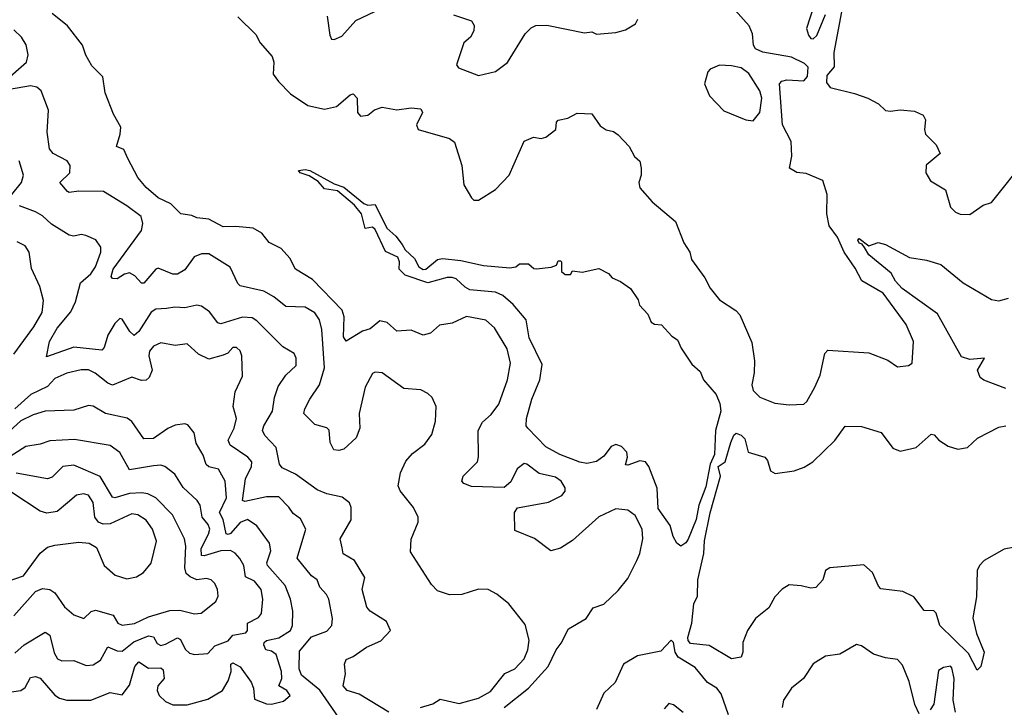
# Model space of a CAD drawing. Extents: x 1603745 to 1745082, y 385868 to 533966.
# Tile 365 of 646: x 1728820 to 1732908, y 430236 to 433091. Entities that reach past the tile are written whole.
import ezdxf

# ---------------------------------------------------------------- set-up
doc = ezdxf.new("R2010")
doc.units = 0

msp = doc.modelspace()

# ---------------------------------------------------------------- linework, layer by layer
at = {"layer": '0CON20XD'}
for points in [[(1729725, 433103.3), (1729800, 433030), (1729818.5, 432995), (1729867.7, 432937.7), (1729874.5, 432915), (1729872.8, 432865), (1729893.7, 432833.7), (1729943.5, 432783.5), (1730015.7, 432735), (1730085, 432719.3), (1730135, 432730.8), (1730191.7, 432778.3), (1730205, 432783.1), (1730221.5, 432765), (1730222.2, 432705), (1730235, 432690.8), (1730265, 432694.4), (1730293.1, 432716.9), (1730325, 432727.6), (1730385, 432716.1), (1730445.4, 432724.6), (1730485, 432720.8), (1730491.9, 432705), (1730466.9, 432655), (1730474.2, 432635), (1730605, 432597.8), (1730625, 432582.5), (1730656, 432485), (1730663.8, 432405), (1730695, 432351.2), (1730705, 432342), (1730725, 432341.2), (1730795, 432385.8), (1730852.5, 432445), (1730915, 432586.2), (1730953, 432603), (1730985, 432597.5), (1731005, 432603.3), (1731045.5, 432634.5), (1731048.8, 432665), (1731056, 432674), (1731095, 432682), (1731135, 432702.5), (1731195, 432700), (1731230.5, 432650.5), (1731255, 432633.3), (1731285, 432626.7), (1731305, 432613.3), (1731350, 432565), (1731373.1, 432523.1), (1731394, 432504), (1731400, 432475), (1731400, 432445), (1731390, 432415), (1731395, 432393.3), (1731446, 432335), (1731543, 432253), (1731576.9, 432165), (1731602, 432125), (1731608.8, 432095), (1731665, 432019.2), (1731686.1, 431976.1), (1731725, 431927.1), (1731792.9, 431882.9), (1731810, 431865), (1731860.3, 431750.3), (1731870.3, 431675), (1731869.3, 431625), (1731859.6, 431575), (1731865, 431551.4), (1731893.1, 431523.1), (1731955, 431498.9), (1732015, 431491), (1732075.6, 431495), (1732088.5, 431505), (1732121.5, 431565), (1732143.3, 431615), (1732163.3, 431705), (1732175, 431719.2), (1732345, 431708.1), (1732425, 431677.1), (1732465, 431650), (1732510, 431655), (1732526, 431665), (1732530.6, 431755), (1732500.8, 431825), (1732405.4, 431955), (1732315.9, 432005.9), (1732288.7, 432058.7), (1732243, 432125), (1732215, 432187.3), (1732180.5, 432235), (1732171.6, 432285), (1732172.7, 432365), (1732155, 432423.3), (1732085, 432452.5), (1732047, 432457), (1732016.7, 432475), (1732026.1, 432523.9), (1732023.1, 432585), (1731987.3, 432655), (1731973.9, 432825), (1731984.1, 432835.9), (1732005, 432841.5), (1732075, 432837), (1732090.6, 432855), (1732093.8, 432893.8), (1732078.6, 432908.6), (1732024.3, 432935), (1731905, 432955.6), (1731875, 432970.3), (1731866.1, 432985), (1731861.9, 433031.9), (1731849.2, 433065), (1731790.4, 433130.4)], [(1732115.4, 433144.6), (1732086.9, 433055), (1732095, 433026), (1732105, 433013.3), (1732115, 433011.8), (1732129.4, 433025), (1732165, 433112.5)], [(1732235.7, 433145), (1732200.8, 432955), (1732201.1, 432895), (1732170.9, 432859.1), (1732169.9, 432829.9), (1732185, 432809.8), (1732286.7, 432785), (1732341.9, 432765), (1732385, 432741.1), (1732415, 432713.5), (1732435, 432710.5), (1732475, 432717.1), (1732535, 432711.4), (1732570.6, 432695), (1732580.6, 432675), (1732577.1, 432635), (1732581.4, 432615), (1732625, 432571.2), (1732641.2, 432535), (1732583.6, 432486.4), (1732582.2, 432455), (1732601.2, 432421.2), (1732664.3, 432384.3), (1732685, 432312.5), (1732705, 432291.2), (1732725, 432284), (1732765, 432282.5), (1732819.7, 432320.3), (1732855, 432332.5), (1733002.8, 432517.2)], [(1730562.7, 431822.7), (1730525, 431788.6), (1730495, 431780.8), (1730445, 431802.2), (1730385, 431797.3), (1730345, 431833.5), (1730315, 431840.9), (1730275, 431806.8), (1730243.1, 431796.9), (1730175, 431755.8), (1730164.1, 431774.1), (1730167.3, 431857.3), (1730159.1, 431885), (1730035, 432012.7), (1729964.6, 432054.6), (1729940.9, 432100.9), (1729905, 432141.4), (1729855, 432165.6), (1729824.5, 432205), (1729789.2, 432225), (1729717.7, 432232.3), (1729665, 432230.4), (1729605, 432262.5), (1729555, 432267.8), (1729535, 432277.5), (1729488.8, 432285), (1729446.9, 432326.9), (1729395, 432351.8), (1729345, 432393.9), (1729309.7, 432435), (1729268.5, 432515), (1729251.9, 432551.9), (1729221.2, 432565), (1729237.5, 432615), (1729239.5, 432645), (1729209.3, 432699.3), (1729175, 432786.7), (1729164.3, 432854.3), (1729119.2, 432899.2), (1729094.1, 432944.1), (1729080.6, 432985), (1729018.4, 433065), (1728955, 433116.6)], [(1730096.2, 433105), (1730107, 433027), (1730115, 433010), (1730125, 433008.8), (1730157.4, 433022.6), (1730215, 433087.3), (1730293.8, 433125)], [(1730620.9, 433110.9), (1730695, 433086.7), (1730707.1, 433067.1), (1730705.6, 433045), (1730692.2, 433017.8), (1730664.3, 432995), (1730633.9, 432903.9), (1730641.4, 432891.4), (1730725, 432859.4), (1730795, 432875.8), (1730845, 432913.1), (1730918.5, 433031.5), (1730943.2, 433056.8), (1730962.8, 433067.2), (1731008.2, 433068.2), (1731165, 433035.7), (1731195, 433040), (1731215, 433031.2), (1731295, 433038), (1731335, 433048.8), (1731376.2, 433073.8), (1731386.4, 433093.6)], [(1728758, 432835), (1728847.3, 432915), (1728854.4, 432945), (1728846, 432986), (1728827.7, 433017.7), (1728795, 433049.4)], [(1731865, 432670.8), (1731892.7, 432705), (1731901.8, 432765), (1731893.4, 432795), (1731847.7, 432867.7), (1731815, 432890.9), (1731775, 432899.4), (1731725, 432902.7), (1731686.2, 432885), (1731676.7, 432875), (1731663.8, 432825), (1731684.2, 432775), (1731743, 432713), (1731835, 432675.7), (1731865, 432670.8)], [(1730254.5, 431565), (1730228.8, 431455), (1730231.8, 431395), (1730216.8, 431355), (1730165, 431307.1), (1730145, 431301.4), (1730124.5, 431304.5), (1730109.4, 431335), (1730105, 431385.8), (1730095, 431396.5), (1730045, 431409.4), (1730000, 431455), (1730003.5, 431475), (1730024.3, 431515), (1730065.2, 431575), (1730085.2, 431645), (1730074.8, 431804.8), (1730064, 431844), (1730045, 431873.8), (1730005, 431897.1), (1729925, 431900), (1729875, 431939.6), (1729833, 431963), (1729735.4, 431985.4), (1729725, 431996), (1729693.8, 432063.8), (1729605, 432118.7), (1729575, 432118.1), (1729543.5, 432106.5), (1729505, 432052.7), (1729475, 432033.9), (1729455, 432034.6), (1729395, 432058.9), (1729385, 432054.6), (1729335, 431996.4), (1729325, 431996.7), (1729297.8, 432027.8), (1729275, 432039.7), (1729255, 432034.7), (1729225, 432014.6), (1729205, 432016), (1729200, 432025), (1729207.5, 432055), (1729325.3, 432215), (1729331.2, 432245), (1729323.8, 432273.8), (1729265, 432317.9), (1729167.1, 432377.1), (1729065, 432378.9), (1729025, 432373.6), (1729018, 432378), (1728986, 432415), (1729027.8, 432455), (1729028.6, 432485), (1729016.2, 432505), (1728958, 432535), (1728943.5, 432555), (1728933.3, 432623.3), (1728938.7, 432715), (1728909.4, 432795), (1728890.6, 432810.6), (1728865, 432816.2), (1728745, 432796)], [(1728787.3, 432365), (1728826.5, 432415), (1728836.1, 432445), (1728816.8, 432505)], [(1731565, 430904.3), (1731547.9, 430917.9), (1731532.5, 430945), (1731521.1, 430991.1), (1731471.3, 431061.3), (1731466.6, 431145), (1731431.5, 431235), (1731417.5, 431255), (1731395, 431258.8), (1731345, 431240.8), (1731335, 431242.5), (1731343.6, 431275), (1731340, 431295), (1731318.3, 431318.3), (1731295, 431327.2), (1731275, 431318.9), (1731245, 431278.1), (1731215, 431256), (1731175, 431248.5), (1731145, 431253.6), (1731062.5, 431285), (1731005, 431317.1), (1730929.2, 431395), (1730922.9, 431405), (1730924.6, 431434.6), (1730945.7, 431515), (1730979.6, 431595), (1730988.9, 431658.9), (1730935, 431770), (1730922.5, 431845), (1730868.1, 431908.1), (1730825.4, 431945.4), (1730795, 431958.8), (1730689.1, 431969.1), (1730669.7, 431979.7), (1730632.5, 432015), (1730615, 432020), (1730595, 432020), (1730515, 431998.4), (1730420.3, 432030.3), (1730396, 432055), (1730396.7, 432085), (1730389.5, 432105), (1730338.1, 432128.1), (1730295, 432219.4), (1730285, 432228.8), (1730254.2, 432224.2), (1730239.3, 432285), (1730210.5, 432320.5), (1730139.9, 432379.9), (1730085, 432388.1), (1730058.8, 432418.8), (1730022.2, 432442.2), (1729983.8, 432455), (1729977.5, 432465), (1730005, 432469.1), (1730025, 432464.3), (1730125, 432409.5), (1730165.8, 432395.8), (1730248, 432328), (1730265, 432320.8), (1730295, 432324.2), (1730344.5, 432225), (1730381.8, 432191.8), (1730407.3, 432157.3), (1730420, 432135), (1730459.5, 432099.5), (1730477.1, 432065), (1730495, 432054.1), (1730506, 432055), (1730554.2, 432095.8), (1730575, 432099.2), (1730651.5, 432091.5), (1730745, 432070), (1730855, 432061.2), (1730880, 432065), (1730895, 432076.7), (1730933, 432077), (1730955, 432057.5), (1730965, 432056.7), (1731027, 432063), (1731048.3, 432071.7), (1731055, 432090), (1731065, 432090), (1731070, 432085), (1731070, 432045), (1731085, 432032.5), (1731106.7, 432033.3), (1731115, 432047.5), (1731155, 432042.5), (1731225, 432057.5), (1731265, 432036.7), (1731279.3, 432019.3), (1731314.1, 432004.1), (1731356.2, 431975), (1731388.3, 431928.3), (1731393.8, 431905), (1731428, 431868), (1731441.2, 431835), (1731455, 431826.7), (1731485, 431823.3), (1731527.3, 431777.3), (1731551.7, 431761.7), (1731566.4, 431726.4), (1731610.9, 431660.9), (1731645, 431630), (1731658.8, 431595), (1731711.1, 431535), (1731727.2, 431497.2), (1731730.4, 431465), (1731709.5, 431385), (1731704.9, 431285.1), (1731687, 431245), (1731668.4, 431151.6), (1731639.3, 431075), (1731628.8, 431015), (1731595, 430934.5), (1731585, 430918.5), (1731565, 430904.3)], [(1730352, 430215), (1730229.6, 430289.6), (1730180, 430305), (1730163.1, 430325), (1730172, 430375), (1730168.6, 430415), (1730175, 430433.8), (1730205, 430447.1), (1730260, 430485), (1730318.9, 430511.1), (1730360, 430555), (1730342.1, 430592.1), (1730275, 430634.5), (1730260.9, 430650.9), (1730241.8, 430725), (1730252.9, 430775), (1730209.5, 430845), (1730163.1, 430873.1), (1730158.1, 430898.1), (1730150, 430935), (1730196.3, 431013.7), (1730195.5, 431065), (1730188.6, 431085), (1730158.6, 431108.6), (1730095, 431121.5), (1730055, 431138.9), (1729965, 431203.1), (1729910, 431230), (1729898.9, 431245), (1729883.9, 431315), (1729837.8, 431365), (1729828.2, 431385), (1729833.3, 431405), (1729870, 431465), (1729877.9, 431522.1), (1729892.2, 431567.8), (1729925.3, 431614.7), (1729967.3, 431655), (1729967.9, 431685), (1729960, 431705), (1729912.3, 431732.3), (1729805, 431840.4), (1729785, 431853.4), (1729745, 431855.3), (1729655, 431827.8), (1729641.8, 431831.8), (1729607.9, 431877.9), (1729575, 431901.8), (1729555, 431905.5), (1729505, 431894.6), (1729463.3, 431896.7), (1729428.9, 431891.1), (1729385, 431888.8), (1729365, 431876.4), (1729315, 431796.7), (1729295, 431780), (1729276.4, 431796.4), (1729245, 431848), (1729235, 431850), (1729215, 431829.2), (1729185, 431780.8), (1729170.5, 431729.5), (1729160.7, 431719.3), (1729045, 431731.7), (1728931.2, 431691.2), (1728943.8, 431755), (1728975, 431809.5), (1729031.8, 431878.2), (1729051.2, 431918.8), (1729072.3, 431997.7), (1729114.7, 432035), (1729134.2, 432065), (1729156.1, 432125), (1729157, 432147), (1729136.4, 432176.4), (1729094.4, 432194.4), (1729075, 432199.2), (1729045, 432192.5), (1729025, 432196.7), (1728952.2, 432242.2), (1728915, 432276.4), (1728885, 432293.6), (1728818.3, 432318.3)], [(1728795, 431702.6), (1728878.4, 431815), (1728912.7, 431875), (1728918.9, 431925), (1728902.7, 431982.7), (1728868, 432058), (1728859.1, 432125), (1728842.4, 432152.4), (1728808.5, 432168.5)], [(1732915, 431559.6), (1732823.7, 431593.7), (1732808.1, 431605), (1732796.7, 431635), (1732825.7, 431685.7), (1732765, 431679.5), (1732730.8, 431690.8), (1732630.1, 431870.1), (1732483.9, 431975), (1732456.2, 432005), (1732438, 432038), (1732346, 432115), (1732327.5, 432145), (1732318.3, 432158.3), (1732305, 432163.3), (1732300, 432175), (1732305, 432182.5), (1732345, 432152.5), (1732384, 432166), (1732415, 432158), (1732515, 432102.9), (1732585, 432092), (1732645, 432073.8), (1732737.9, 431997.9), (1732855, 431929.6), (1732885, 431923.6), (1732925, 431934)], [(1730831.4, 430235), (1730932.9, 430315), (1731014.3, 430405), (1731046.7, 430475), (1731067.8, 430502.2), (1731098.3, 430561.7), (1731171.9, 430605), (1731201.1, 430648.9), (1731245, 430663.8), (1731305, 430720.5), (1731345, 430770.6), (1731382.8, 430845), (1731395.3, 430875), (1731407.1, 430935), (1731404.1, 430975), (1731375, 431032.2), (1731345, 431054.5), (1731295, 431060), (1731225, 431026.8), (1731115, 430928.8), (1731065, 430896.6), (1731025, 430885.5), (1730956.6, 430936.6), (1730875, 430970), (1730873.8, 431045), (1730886.1, 431063.9), (1731015, 431086.9), (1731071.2, 431115), (1731085, 431132.5), (1731085, 431147.5), (1731068, 431175), (1731045, 431191.4), (1730976.4, 431206.4), (1730925, 431245.8), (1730915, 431247.5), (1730885, 431225.8), (1730858.7, 431171.3), (1730831.2, 431148.8), (1730695, 431152.9), (1730664, 431165), (1730655.7, 431175), (1730661.4, 431195), (1730720, 431255), (1730725.4, 431275.4), (1730723.1, 431385), (1730740.7, 431419.3), (1730777.8, 431452.2), (1730808.6, 431495), (1730844.7, 431595.3), (1730857.6, 431665), (1730844.1, 431724.1), (1730791.2, 431811.2), (1730755, 431843.5), (1730675, 431858.5), (1730615, 431830.4), (1730562.7, 431822.7)], [(1730156.3, 430176.3), (1730066.5, 430306.5), (1729989.6, 430369.6), (1729980.5, 430395), (1729981.9, 430468.1), (1730031.2, 430528.8), (1730095, 430551.5), (1730115.4, 430575), (1730118.2, 430605), (1730103.9, 430685), (1730094.2, 430704.2), (1730065.4, 430735), (1730055.4, 430765), (1730031.8, 430781.8), (1729971.5, 430855), (1730007.5, 430975), (1729985, 431018.6), (1729955, 431040.6), (1729937.4, 431067.4), (1729895, 431109.6), (1729845, 431109.6), (1729755, 431090.8), (1729744.7, 431094.7), (1729757.1, 431185), (1729782.2, 431235), (1729783.1, 431255), (1729766.7, 431275), (1729693.5, 431323.5), (1729684.7, 431344.7), (1729710, 431395), (1729720, 431435), (1729706.4, 431485), (1729714, 431545), (1729745, 431610), (1729741.8, 431695), (1729735, 431716), (1729720.3, 431730.3), (1729705, 431729.2), (1729683.3, 431706.7), (1729665, 431697.3), (1729605, 431680.7), (1729561.4, 431701.4), (1729515, 431744.4), (1729465, 431737.9), (1729405, 431748.6), (1729375, 431735.9), (1729358.4, 431715), (1729356.4, 431695), (1729369.2, 431635), (1729356.7, 431605), (1729345, 431594.4), (1729325, 431592.5), (1729285, 431606.5), (1729205, 431573.8), (1729185, 431582.3), (1729133.7, 431623.7), (1729105, 431636.9), (1729075, 431637.3), (1729015, 431622.7), (1728965, 431601.5), (1728935, 431568.4), (1728865.5, 431534.5), (1728798.9, 431475)], [(1730483.8, 430235), (1730535, 430249.4), (1730565, 430269.5), (1730645, 430251.5), (1730725, 430274.1), (1730775, 430300.8), (1730834.5, 430375.5), (1730875.1, 430394.9), (1730915, 430437.3), (1730929.7, 430475), (1730934.7, 430515), (1730919.2, 430579.2), (1730850.8, 430665), (1730801.2, 430705), (1730765, 430724.3), (1730725, 430726.9), (1730655, 430704.5), (1730605, 430703.1), (1730555, 430718.9), (1730530, 430745), (1730441.7, 430881.7), (1730445.8, 430934.2), (1730474.3, 431005), (1730474.4, 431025), (1730455.5, 431065), (1730399.1, 431135), (1730390.9, 431155), (1730400.8, 431209.2), (1730422.6, 431257.4), (1730450, 431290), (1730501.7, 431328.3), (1730530.9, 431369.1), (1730546.7, 431423.3), (1730548.8, 431485), (1730531.7, 431521.7), (1730515, 431539.2), (1730485, 431554.6), (1730415, 431559.4), (1730325, 431624.2), (1730295, 431627.5), (1730285, 431622), (1730254.5, 431565)], [(1728725, 430291.6), (1728824.8, 430305.2), (1728841.9, 430318.1), (1728865, 430358.9), (1728885, 430363.5), (1728905, 430356.4), (1728965, 430286.2), (1728985, 430273.2), (1729015, 430265.9), (1729115, 430265.8), (1729195, 430296.7), (1729245, 430288.1), (1729275, 430328.2), (1729298.3, 430405), (1729315, 430423.8), (1729355, 430398.3), (1729405, 430400), (1729415, 430391.1), (1729419.2, 430355), (1729393.1, 430325), (1729390.3, 430305), (1729399.3, 430285), (1729425, 430259.6), (1729455, 430246.1), (1729515, 430246.5), (1729601.1, 430268.9), (1729661.2, 430305), (1729684.8, 430345), (1729698.3, 430385), (1729696.7, 430415), (1729705, 430420.4), (1729735, 430404), (1729780.3, 430340.3), (1729790.5, 430315), (1729795, 430269.2), (1729845, 430250), (1729865, 430248.2), (1729915, 430261.4), (1729942.5, 430285), (1729929.5, 430305), (1729895.6, 430325), (1729907.8, 430355), (1729906.1, 430383.9), (1729885.2, 430455), (1729865, 430469.4), (1729841.5, 430475), (1729832.9, 430495), (1729834.8, 430505.2), (1729845, 430512.8), (1729895.4, 430524.6), (1729944.7, 430555), (1729952.1, 430575), (1729953.2, 430635), (1729944.7, 430685), (1729921.7, 430741.7), (1729848.6, 430825), (1729845.9, 430835), (1729862.8, 430885), (1729857.4, 430917.4), (1729805, 430988.9), (1729765, 431015.3), (1729735, 431003.5), (1729695, 430957.8), (1729685, 430952.9), (1729676.5, 430956.5), (1729664.9, 431014.9), (1729649.4, 431045), (1729677.7, 431105), (1729672.5, 431175), (1729645, 431224.5), (1729605, 431234.2), (1729593.4, 431243.4), (1729582.1, 431282.1), (1729552.3, 431332.3), (1729543.5, 431375), (1729518.3, 431408.3), (1729505, 431412.9), (1729465, 431406.7), (1729435, 431393.3), (1729375, 431352.5), (1729335, 431350), (1729285, 431422.3), (1729266.3, 431436.3), (1729175.7, 431455), (1729125, 431486.1), (1729105, 431488.2), (1729045, 431470), (1728925, 431464.7), (1728875, 431449.5), (1728825, 431424.7), (1728745, 431353.4)], [(1733067.2, 430922.8), (1732907.5, 430892.5), (1732824.6, 430845), (1732804.6, 430825), (1732795, 430803.3), (1732792.4, 430695), (1732777.4, 430607.4), (1732792.8, 430542.8), (1732824.5, 430465), (1732810, 430405), (1732795, 430390), (1732758.9, 430458.9), (1732639.7, 430575), (1732625, 430626), (1732615, 430635.7), (1732575, 430637.5), (1732531.8, 430695), (1732487, 430717), (1732395, 430727.8), (1732385, 430738), (1732360.7, 430795), (1732325, 430827.9), (1732183.3, 430815), (1732166, 430804), (1732154.3, 430765), (1732125, 430733.3), (1732105, 430730), (1732065, 430740.6), (1732015, 430744.2), (1731985, 430726), (1731955, 430694), (1731930.8, 430649.2), (1731875.3, 430604.7), (1731841.8, 430555), (1731822.2, 430505), (1731822.5, 430465), (1731815, 430443.8), (1731775, 430436.7), (1731682.6, 430492.6), (1731605, 430500), (1731595, 430512.9), (1731594.5, 430525), (1731610.5, 430585), (1731618.2, 430665), (1731633.5, 430696.5), (1731635.2, 430765), (1731661, 430875), (1731663.1, 430926.9), (1731686.9, 431043.1), (1731729.2, 431195), (1731719.6, 431235), (1731748.7, 431255), (1731772, 431335), (1731784.9, 431365.1), (1731795, 431374), (1731815.8, 431365.8), (1731830, 431350), (1731843.8, 431295), (1731914.3, 431275), (1731925, 431260), (1731937.8, 431217.8), (1731957.2, 431207.2), (1732035, 431217.8), (1732076.9, 431233.1), (1732113.1, 431255), (1732205, 431343.3), (1732247, 431403), (1732315, 431401.8), (1732397.2, 431377.2), (1732445, 431312.2), (1732475, 431298.7), (1732542.5, 431315), (1732605, 431369.5), (1732616.9, 431366.9), (1732636.7, 431345), (1732675, 431320), (1732715, 431307.2), (1732755, 431313.8), (1732797.1, 431352.9), (1732885, 431399.6), (1732915, 431404)], [(1728799.2, 430460.8), (1728838.8, 430495), (1728925, 430547.3), (1728945.2, 430535.2), (1728962.2, 430462.2), (1728977.2, 430437.2), (1728995, 430429.1), (1729045, 430429.5), (1729095, 430409.5), (1729125, 430412.5), (1729155, 430431.1), (1729185, 430487.1), (1729225, 430470.5), (1729245, 430469.2), (1729293.1, 430506.9), (1729355, 430532.7), (1729375, 430528.1), (1729391, 430501), (1729405, 430492.8), (1729425, 430497.2), (1729475, 430523.8), (1729487, 430517), (1729506.6, 430476.6), (1729525, 430461.1), (1729545, 430455.4), (1729600.9, 430459.1), (1729629.7, 430490.3), (1729685, 430512), (1729705, 430535.3), (1729758.2, 430545), (1729765.2, 430555), (1729766.2, 430585), (1729811.6, 430608.4), (1729823.6, 430625), (1729829.4, 430685), (1729822.5, 430725), (1729795, 430760), (1729757.2, 430777.2), (1729750, 430825), (1729733.5, 430853.5), (1729715, 430876.2), (1729695, 430886.5), (1729654.8, 430884.8), (1729585, 430864.4), (1729575, 430866.4), (1729572.8, 430895), (1729604.3, 430955), (1729608.6, 430975), (1729601.6, 430995), (1729577.2, 431025), (1729569.6, 431075), (1729556.5, 431095), (1729498.7, 431148.7), (1729464.1, 431204.1), (1729422.9, 431235), (1729405, 431240.7), (1729375, 431238.6), (1729275, 431221.5), (1729235, 431293.6), (1729195, 431323.1), (1729047.1, 431347.1), (1728945, 431342.8), (1728905, 431328.5), (1728845, 431318.4), (1728745.1, 431254.9)], [(1728795, 430615.5), (1728885, 430716.9), (1728915, 430729.2), (1728945, 430724.2), (1728965, 430710.8), (1729005, 430652.2), (1729045, 430619.5), (1729085.6, 430604.4), (1729116.2, 430633.8), (1729135, 430639.4), (1729207.6, 430617.6), (1729226.9, 430585), (1729245, 430577.3), (1729296.3, 430583.7), (1729355, 430610.7), (1729442.4, 430637.6), (1729485, 430639.3), (1729545, 430623.3), (1729573.2, 430626.8), (1729634.6, 430675.4), (1729643.1, 430696.9), (1729640.4, 430725), (1729630.2, 430750.2), (1729615, 430765.6), (1729595, 430771.1), (1729555, 430765.4), (1729527, 430777), (1729511.4, 430791.4), (1729506, 430815), (1729509.1, 430905), (1729503.5, 430935), (1729454.3, 431034.3), (1729385, 431105.3), (1729351.5, 431121.5), (1729326.1, 431126.1), (1729275, 431123.5), (1729215, 431105.3), (1729205, 431108), (1729154.1, 431194.1), (1729045, 431241.1), (1728999.4, 431235), (1728955, 431191.8), (1728935, 431183.8), (1728805, 431208.3)], [(1728735, 430747.3), (1728835, 430782.2), (1728905, 430876.2), (1728935, 430900.4), (1728965, 430908.7), (1729065, 430921.3), (1729107.7, 430917.7), (1729138.8, 430898.8), (1729170.5, 430825), (1729216, 430785), (1729265, 430768.6), (1729305, 430778.1), (1729334, 430796), (1729366.1, 430833.9), (1729387.5, 430925), (1729371.5, 430975), (1729345, 431012.9), (1729310.8, 431035), (1729285, 431038.4), (1729195, 430997.5), (1729165.9, 430995.9), (1729147.1, 431005), (1729131.9, 431025), (1729125, 431085.8), (1729105, 431116.5), (1729085, 431122.2), (1729055, 431116.9), (1729018.2, 431085), (1728975, 431048.7), (1728931.9, 431041.9), (1728905, 431050), (1728787.3, 431127.3)], [(1731762.5, 430205), (1731732, 430292), (1731715, 430315.4), (1731675, 430338.6), (1731625, 430401.5), (1731553.6, 430443.6), (1731541.9, 430465), (1731534.4, 430504.4), (1731525, 430514.2), (1731481.6, 430468.4), (1731385, 430450), (1731327.3, 430415), (1731291.9, 430338.1), (1731244.7, 430295), (1731215, 430226.7)], [(1732555, 430208.8), (1732536.7, 430246.7), (1732513.4, 430343.4), (1732485, 430411.2), (1732464.2, 430434.2), (1732415, 430440.6), (1732365, 430455.7), (1732315, 430491.1), (1732295, 430496.9), (1732225, 430455.8), (1732165, 430448), (1732114.5, 430415.5), (1732074.5, 430355.5), (1732025, 430315.7), (1731990.6, 430265), (1731986.2, 430235)], [(1732705.3, 430215), (1732696, 430265), (1732700, 430355), (1732690, 430400), (1732685, 430406), (1732655, 430400.5), (1732635, 430388.1), (1732615, 430248.8), (1732600, 430225)], [(1731575, 430213.5), (1731535, 430246.5), (1731515, 430250.9), (1731495, 430228.7)]]:
    msp.add_lwpolyline(points, dxfattribs=at)

doc.saveas('drawing.dxf')
